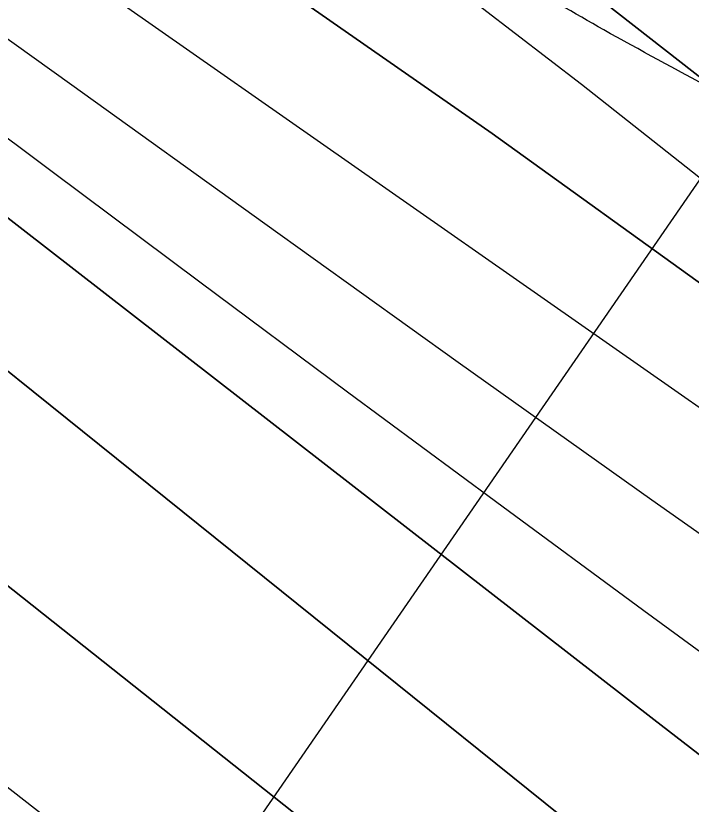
# Model space of a CAD drawing. Extents: x 3329297 to 3367176, y 649250 to 674653.
# Drawn here: x 3339770.6 to 3339953.1, y 668940.1 to 669153.1 of the extents above; entities that cross this region are included whole.
import ezdxf

# ---------------------------------------------------------------- set-up
doc = ezdxf.new("R2010")
doc.units = 0
for name, color, linetype in [('V-RIVR-EDGE', 7, 'Continuous'), ('V-RIVR-RANG', 7, 'Continuous'), ('V-TOPO-DPTH', 7, 'Continuous'), ('V-TOPO-MAJR', 7, 'Continuous'), ('V-TOPO-MINR', 7, 'Continuous'), ('V-TOPO-WATR', 7, 'Continuous')]:
    doc.layers.add(name, color=color, linetype=linetype)

msp = doc.modelspace()

# ---------------------------------------------------------------- linework, layer by layer
at = {"layer": 'V-RIVR-EDGE'}
msp.add_spline([(3342816.41, 664076.7), (3342812.76, 664100.73), (3342811.24, 664114.69), (3342810.49, 664125.17), (3342811.67, 664129.43), (3342815.94, 664131.36), (3342822.14, 664130.96), (3342827.58, 664133.66), (3342827.98, 664138.7), (3342825.71, 664163.52), (3342823.01, 664169.35), (3342818.01, 664185.26), (3342816.5, 664200), (3342816.91, 664208.92), (3342818.1, 664220.94), (3342817.34, 664227.14), (3342814.66, 664243.44), (3342809.27, 664257.41), (3342808.51, 664264.01), (3342808.92, 664272.54), (3342814.79, 664296.18), (3342814.82, 664305.49), (3342810.59, 664319.46), (3342799.78, 664338.87), (3342790.88, 664350.14), (3342779.66, 664360.25), (3342778.51, 664365.3), (3342779.3, 664369.17), (3342779.69, 664370.72), (3342785.91, 664376.91), (3342798.35, 664388.13), (3342804.18, 664396.26), (3342807.71, 664410.21), (3342807.34, 664416.8), (3342805.02, 664421.46), (3342805.03, 664424.18), (3342805.05, 664435.04), (3342805.48, 664451.32), (3342803.59, 664468.39), (3342800.14, 664485.46), (3342800.15, 664492.05), (3342800.55, 664495.93), (3342805.6, 664499.41), (3342810.27, 664507.15), (3342811.45, 664513.74), (3342812.65, 664526.54), (3342808.84, 664554.08), (3342808.48, 664564.55), (3342811.98, 664571.52), (3342819.76, 664577.71), (3342825.21, 664588.56), (3342825.62, 664596.7), (3342825.25, 664604.07), (3342821.39, 664610.67), (3342817.54, 664623.86), (3342808.64, 664632.03), (3342807.5, 664639.01), (3342807.51, 664645.61), (3342805.59, 664651.04), (3342795.55, 664667.74), (3342786.28, 664683.28), (3342782.79, 664682.12), (3342779.3, 664685.62), (3342772.36, 664698.82), (3342765.01, 664705.82), (3342757.66, 664715.15), (3342754.96, 664720.97), (3342754.97, 664725.24), (3342756.92, 664729.5), (3342762.36, 664734.91), (3342763.16, 664745.77), (3342759.34, 664768.66), (3342756.66, 664780.69), (3342750.49, 664796.21), (3342738.91, 664818.35), (3342728.88, 664839.31), (3342718.83, 664850.59), (3342704.53, 664870.4), (3342673.21, 664906.93), (3342667.03, 664917.03), (3342662.4, 664928.67), (3342645.77, 664948.1), (3342638.82, 664957.43), (3342632.64, 664969.85), (3342630.72, 664978), (3342626.86, 664984.99), (3342614.87, 664996.66), (3342611.39, 664999.38), (3342609.84, 665001.32), (3342609.85, 665006.36), (3342606.76, 665010.25), (3342597.86, 665020.35), (3342593.22, 665025.41), (3342592.47, 665033.17), (3342590.94, 665044.42), (3342589.42, 665054.5), (3342588.28, 665065.36), (3342585.98, 665077), (3342585.23, 665086.7), (3342585.25, 665096.4), (3342584.88, 665101.05), (3342582.95, 665104.16), (3342580.25, 665109.59), (3342577.16, 665116.97), (3342577.18, 665122.79), (3342577.2, 665131.71), (3342577.22, 665142.56), (3342577.25, 665154.2), (3342576.12, 665167.77), (3342572.7, 665192.99), (3342566.93, 665215.11), (3342563.48, 665229.47), (3342558.85, 665239.95), (3342557.31, 665244.22), (3342555.4, 665255.47), (3342553.11, 665268.66), (3342549.27, 665284.57), (3342541.57, 665307.08), (3342537.34, 665321.83), (3342531.95, 665340.07), (3342533.51, 665343.55), (3342533.53, 665349.76), (3342526.98, 665368.39), (3342525.46, 665379.64), (3342523.54, 665388.18), (3342518.15, 665403.7), (3342515.47, 665416.12), (3342514.34, 665430.86), (3342508.57, 665450.65), (3342503.19, 665470.83), (3342492.38, 665490.63), (3342491.63, 665499.17), (3342490.87, 665508.48), (3342486.28, 665532.92), (3342483.6, 665545.33), (3342477.81, 665557.76), (3342475.93, 665580.26), (3342474.8, 665594.22), (3342470.17, 665605.48), (3342467.87, 665614.4), (3342467.13, 665629.53), (3342466.39, 665643.49), (3342466.82, 665662.1), (3342467.25, 665679.55), (3342463.41, 665695.46), (3342454.93, 665713.71), (3342445.67, 665732.35), (3342448.39, 665735.45), (3342449.55, 665735.05), (3342454.58, 665728.84), (3342456.13, 665730.38), (3342456.13, 665730.77), (3342455.37, 665734.65), (3342442.22, 665750.97), (3342428.7, 665771.56), (3342413.65, 665800.68), (3342398.6, 665832.52), (3342380.47, 665869.41), (3342358.86, 665914.06), (3342350, 665938.51), (3342337.27, 665963.36), (3342312.2, 666021.59), (3342297.17, 666058.47), (3342281.74, 666092.64), (3342274.81, 666112.43), (3342267.5, 666136.11), (3342262.92, 666165.98), (3342261.43, 666190.8), (3342261.45, 666198.56), (3342257.57, 666197.79), (3342255.25, 666199.74), (3342252.93, 666205.17), (3342252.57, 666212.54), (3342252.58, 666219.13), (3342250.29, 666232.71), (3342241.82, 666258.33), (3342236.07, 666285.87), (3342231.81, 666288.99), (3342227.55, 666291.71), (3342219.05, 666302.59), (3342218.67, 666306.86), (3342219.07, 666312.29), (3342210.16, 666314.25), (3342205.13, 666318.91), (3342203.98, 666324.35), (3342203.99, 666330.16), (3342202.08, 666339.09), (3342191.65, 666356.56), (3342180.04, 666369), (3342175.41, 666377.55), (3342164.99, 666396.96), (3342154.58, 666421.81), (3342139.95, 666463.34), (3342130.7, 666487.79), (3342122.99, 666506.43), (3342111.8, 666527.4), (3342098.68, 666554.19), (3342094.83, 666565.83), (3342092.54, 666581.74), (3342088.69, 666594.54), (3342085.25, 666612.78), (3342082.17, 666622.09), (3342072.89, 666631.81), (3342063.22, 666645.41), (3342057.44, 666657.83), (3342049.73, 666678.02), (3342048.22, 666693.14), (3342050.17, 666696.63), (3342050.96, 666704.38), (3342046.71, 666709.05), (3342039.36, 666716.82), (3342032.41, 666729.25), (3342015.81, 666761.09), (3342003.06, 666780.9), (3341996.09, 666786.35), (3341994.95, 666792.55), (3341992.63, 666796.44), (3341982.97, 666811.97), (3341967.13, 666835.28), (3341953.59, 666848.89), (3341946.63, 666857.44), (3341940.45, 666867.92), (3341935.81, 666874.14), (3341919.16, 666884.26), (3341915.69, 666890.09), (3341911.45, 666900.18), (3341899.85, 666913.78), (3341894.82, 666921.16), (3341889.03, 666931.65), (3341869.32, 666956.91), (3341855.01, 666974.78), (3341848.82, 666978.67), (3341839.53, 666986.84), (3341829.09, 667000.44), (3341821.76, 667015.19), (3341819.07, 667024.89), (3341817.15, 667031.1), (3341806.31, 667038.89), (3341788.13, 667056.77), (3341778.46, 667069.98), (3341769.56, 667076.21), (3341762.98, 667079.71), (3341756.02, 667089.04), (3341748.29, 667099.53), (3341738.62, 667112.35), (3341730.89, 667120.12), (3341719.29, 667133.73), (3341714.66, 667143.05), (3341706.55, 667156.64), (3341694.95, 667171.79), (3341682.22, 667198.97), (3341673.73, 667217.22), (3341665.66, 667244.77), (3341658.35, 667270.77), (3341654.5, 667280.86), (3341646.79, 667297.56), (3341633.67, 667325.51), (3341621.31, 667347.26), (3341603.92, 667370.57), (3341601.61, 667379.11), (3341595.05, 667392.31), (3341586.57, 667412.5), (3341578.1, 667435.79), (3341568.43, 667448.22), (3341554.13, 667467.65), (3341537.52, 667492.51), (3341516.66, 667523.97), (3341476.08, 667581.85), (3341429.71, 667650.22), (3341398.03, 667697.22), (3341370.98, 667737.23), (3341354.76, 667763.64), (3341343.55, 667778.41), (3341338.9, 667782.3), (3341332.33, 667790.07), (3341325.39, 667805.99), (3341317.65, 667814.15), (3341305.28, 667827.37), (3341300.64, 667833.19), (3341282.89, 667869.69), (3341259.72, 667911.24), (3341224.58, 667969.5), (3341190.57, 668018.45), (3341159.67, 668067), (3341126.02, 668105.48), (3341085.81, 668151.72), (3341034.77, 668213.12), (3340998.8, 668250.83), (3340967.07, 668282.32), (3340929.92, 668312.66), (3340887.35, 668349.99), (3340852.52, 668378), (3340818.08, 668406.01), (3340783.64, 668439.06), (3340747.67, 668475.99), (3340722.92, 668504.36), (3340704.36, 668525.73), (3340693.92, 668537.01), (3340680.75, 668543.24), (3340672.61, 668546.75), (3340664.48, 668552.59), (3340650.93, 668563.48), (3340645.91, 668568.92), (3340640.88, 668576.69), (3340634.7, 668584.08), (3340619.62, 668601.57), (3340609.54, 668604.69), (3340603.74, 668608.97), (3340599.1, 668614.41), (3340595.62, 668621.01), (3340589.43, 668627.24), (3340567.76, 668645.9), (3340549.95, 668659.13), (3340496.93, 668702.7), (3340430.76, 668760.64), (3340383.93, 668798.76), (3340346.77, 668824.45), (3340316.96, 668845.08), (3340289.86, 668863.37), (3340255.41, 668891.77), (3340209.37, 668936.09), (3340181.13, 668962.92), (3340159.06, 668977.32), (3340134.29, 668996.39), (3340120.75, 669009.22), (3340113.4, 669017.77), (3340109.92, 669023.59), (3340107.6, 669025.92), (3340099.85, 669026.72), (3340094.42, 669027.9), (3340089.39, 669030.24), (3340085.14, 669036.45), (3340084.76, 669043.04), (3340082.06, 669046.15), (3340066.19, 669058.99), (3340051.1, 669071.44), (3340041.8, 669077.66), (3339987.61, 669116.19), (3339929.52, 669149.3), (3339882.28, 669177.34), (3339823.8, 669212), (3339768.82, 669245.87), (3339704.94, 669289.46), (3339659.64, 669320.6), (3339613.98, 669359.49), (3339576.03, 669382.85), (3339562.87, 669392.97), (3339559.39, 669394.53), (3339555.89, 669394.15), (3339553.17, 669389.89), (3339550.84, 669388.73), (3339546.19, 669392.24), (3339540.39, 669395.35), (3339537.28, 669393.03), (3339533.01, 669392.66), (3339518.67, 669398.12), (3339507.83, 669404.74), (3339498.93, 669411.35), (3339490.01, 669411.38), (3339486.53, 669416.04), (3339483.43, 669417.6), (3339473.36, 669420.73), (3339460.58, 669427.74), (3339447.8, 669435.52), (3339435.41, 669443.31), (3339423.8, 669453.42), (3339413.36, 669464.7), (3339407.94, 669471.3), (3339393.62, 669479.48), (3339378.13, 669489.21), (3339357.61, 669502.45), (3339355.67, 669504.78), (3339358.39, 669506.33), (3339359.56, 669509.43), (3339359.18, 669510.98), (3339356.48, 669515.25), (3339347.17, 669516.82), (3339341.34, 669512.57), (3339338.24, 669513.36), (3339320.82, 669525.81), (3339311.15, 669534.75), (3339296.06, 669548.75), (3339293.35, 669550.31), (3339286.37, 669549.16), (3339280.93, 669546.46), (3339277.05, 669546.47), (3339268.14, 669549.98), (3339250.71, 669559.72), (3339229.04, 669575.67), (3339210.84, 669586.97), (3339202.33, 669595.13), (3339200.4, 669599.4), (3339200.02, 669604.83), (3339198.1, 669611.04), (3339183.01, 669622.71), (3339166.35, 669632.45)], degree=3, dxfattribs=at)
at = {"layer": 'V-RIVR-RANG'}
msp.add_line((3340390.91, 669740.15), (3339641.28, 668653.66), dxfattribs=at)
at = {"layer": 'V-TOPO-DPTH'}
for points in [[(3339995.11, 668985.23), (3339942.53, 669022.19), (3339890.15, 669059.43), (3339837.91, 669096.87), (3339785.73, 669134.38), (3339733.48, 669171.8), (3339681.13, 669209.09), (3339628.71, 669246.28), (3339337.85, 669452.12), (3339327.79, 669459.02), (3339317.61, 669465.73), (3339307.24, 669472.15), (3339296.75, 669478.38), (3338690.31, 669826.93), (3338640.07, 669856.27), (3338590.11, 669886.05), (3338540.57, 669916.51), (3338491.3, 669947.43), (3338451.02, 669973.09), (3338422.38, 669991.93), (3338394.12, 670011.3), (3337809.77, 670396.41), (3337744.41, 670430.15)], [(3339995.11, 668985.23), (3339942.53, 669022.19), (3339890.15, 669059.43), (3339837.91, 669096.87), (3339785.73, 669134.38), (3339733.48, 669171.8), (3339681.13, 669209.09), (3339628.71, 669246.28), (3339337.85, 669452.12), (3339327.79, 669459.02), (3339317.61, 669465.73), (3339307.24, 669472.15), (3339296.75, 669478.38), (3338690.31, 669826.93), (3338640.07, 669856.27), (3338590.11, 669886.05), (3338540.57, 669916.51), (3338491.3, 669947.43), (3338451.02, 669973.09), (3338422.38, 669991.93), (3338394.12, 670011.3), (3337809.77, 670396.41), (3337744.41, 670430.15)], [(3337597.27, 670400.41), (3338359.19, 669931.85), (3338382.82, 669918.55), (3338406.55, 669905.42), (3338555.68, 669823.89), (3338654.09, 669770.2), (3338752.55, 669716.62), (3338851.11, 669663.2), (3338949.72, 669609.89), (3339228.18, 669459.64), (3339259.07, 669442.39), (3339289.59, 669424.55), (3339319.58, 669405.82), (3339349.22, 669386.5), (3339378.32, 669366.37), (3339407.06, 669345.77), (3339435.27, 669324.43), (3339463.12, 669302.61), (3340199.09, 668710.86)], [(3337597.27, 670400.41), (3338359.19, 669931.85), (3338382.82, 669918.55), (3338406.55, 669905.42), (3338555.68, 669823.89), (3338654.09, 669770.2), (3338752.55, 669716.62), (3338851.11, 669663.2), (3338949.72, 669609.89), (3339228.18, 669459.64), (3339259.07, 669442.39), (3339289.59, 669424.55), (3339319.58, 669405.82), (3339349.22, 669386.5), (3339378.32, 669366.37), (3339407.06, 669345.77), (3339435.27, 669324.43), (3339463.12, 669302.61), (3340199.09, 668710.86)], [(3339970.01, 668837.59), (3339864.81, 668922.64), (3339758.8, 669006.65), (3339651.56, 669089.09), (3339543.5, 669170.48), (3339274.97, 669369.67), (3339266.37, 669375.86), (3339257.67, 669381.9), (3339248.81, 669387.7), (3339239.84, 669393.33), (3339131.25, 669459.53), (3339067.68, 669497.76), (3339003.81, 669535.48), (3338939.5, 669572.43), (3338874.89, 669608.88), (3338421.17, 669861.27), (3338383.92, 669882.19), (3338346.78, 669903.33), (3338309.83, 669924.78), (3338272.99, 669946.43), (3337574.8, 670391.47)], [(3337574.8, 670391.47), (3338272.99, 669946.43), (3338309.83, 669924.78), (3338346.78, 669903.33), (3338383.92, 669882.19), (3338421.17, 669861.27), (3338874.89, 669608.88), (3338939.5, 669572.43), (3339003.81, 669535.48), (3339067.68, 669497.76), (3339131.25, 669459.53), (3339239.84, 669393.33), (3339248.81, 669387.7), (3339257.67, 669381.9), (3339266.37, 669375.86), (3339274.97, 669369.67), (3339543.5, 669170.48), (3339651.56, 669089.09), (3339758.8, 669006.65), (3339864.81, 668922.64), (3339970.01, 668837.59)], [(3338552.91, 670116.2), (3338597.12, 670087.6), (3338641.09, 670058.66), (3338684.71, 670029.19), (3338728.1, 669999.37), (3339312.79, 669592.42), (3339343.81, 669571.05), (3339374.97, 669549.87), (3339406.32, 669528.99), (3339437.81, 669508.32), (3339545.2, 669438.52), (3339577.61, 669417.2), (3339609.86, 669395.64), (3339641.87, 669373.72), (3339673.72, 669351.57), (3339705.28, 669329.01), (3339736.62, 669306.14), (3339767.61, 669282.82), (3339798.37, 669259.18), (3340318.5, 668853.38)], [(3338564.98, 669986.48), (3338946.01, 669743.52), (3339011.05, 669702.2), (3339076.19, 669661.03), (3339141.46, 669620.08), (3339206.83, 669579.28), (3339285.25, 669530.52), (3339311.43, 669514.14), (3339337.55, 669497.66), (3339363.57, 669481.02), (3339389.53, 669464.28), (3339422.97, 669442.58), (3339465.54, 669414.83), (3339508.02, 669386.94), (3339550.38, 669358.87), (3339592.65, 669330.67), (3339657.32, 669287.32), (3339718.13, 669246.27), (3339778.77, 669204.96), (3339839.15, 669163.26), (3339899.35, 669121.31), (3339958.85, 669078.43)], [(3339958.85, 669078.43), (3339899.35, 669121.31), (3339839.15, 669163.26), (3339778.77, 669204.96), (3339718.13, 669246.27), (3339657.32, 669287.32), (3339592.65, 669330.67), (3339550.38, 669358.87), (3339508.02, 669386.94), (3339465.54, 669414.83), (3339422.97, 669442.58), (3339389.53, 669464.28), (3339363.57, 669481.02), (3339337.55, 669497.66), (3339311.43, 669514.14), (3339285.25, 669530.52), (3339206.83, 669579.28), (3339141.46, 669620.08), (3339076.19, 669661.03), (3339011.05, 669702.2), (3338946.01, 669743.52), (3338564.98, 669986.48)], [(3338536.17, 669870.86), (3338577.56, 669848.94), (3338619.02, 669827.17), (3338715.01, 669777.08), (3338804.36, 669730.06), (3338893.49, 669682.64), (3338982.3, 669634.61), (3339070.89, 669586.18), (3339301.46, 669459.1), (3339305.86, 669456.53), (3339310.18, 669453.84), (3339314.36, 669450.94), (3339318.46, 669447.91), (3339943.03, 668962.93), (3339968.76, 668943.06)], [(3339968.76, 668943.06), (3339943.03, 668962.93), (3339318.46, 669447.91), (3339314.36, 669450.94), (3339310.18, 669453.84), (3339305.86, 669456.53), (3339301.46, 669459.1), (3339070.89, 669586.18), (3338982.3, 669634.61), (3338893.49, 669682.64), (3338804.36, 669730.06), (3338715.01, 669777.08), (3338619.02, 669827.17), (3338577.56, 669848.94), (3338536.17, 669870.86)]]:
    msp.add_lwpolyline(points, dxfattribs=at)
at = {"layer": 'V-TOPO-MAJR'}
msp.add_lwpolyline([(3339839, 668889.46), (3339753.82, 668955.91), (3339668.6, 669022.32), (3339583.36, 669088.7), (3339361.13, 669261.67), (3339340.59, 669277.31), (3339319.85, 669292.66), (3339298.79, 669307.58), (3339277.52, 669322.21), (3339255.97, 669336.42), (3339234.24, 669350.35), (3339212.26, 669363.88), (3339190.11, 669377.14), (3338513.56, 669773.48)], dxfattribs=at)
at = {"layer": 'V-TOPO-MINR'}
for points in [[(3339995.11, 668985.23), (3339942.53, 669022.19), (3339890.15, 669059.43), (3339837.91, 669096.87), (3339785.73, 669134.38), (3339733.48, 669171.8), (3339681.13, 669209.09), (3339628.71, 669246.28), (3339337.85, 669452.12), (3339327.79, 669459.02), (3339317.61, 669465.73), (3339307.24, 669472.15), (3339296.75, 669478.38), (3338690.31, 669826.93), (3338640.07, 669856.27), (3338590.11, 669886.05), (3338540.57, 669916.51), (3338491.3, 669947.43), (3338451.02, 669973.09), (3338422.38, 669991.93), (3338394.12, 670011.3), (3337809.77, 670396.41), (3337744.41, 670430.15)], [(3340199.09, 668710.86), (3339463.12, 669302.61), (3339435.27, 669324.43), (3339407.06, 669345.77), (3339378.32, 669366.37), (3339349.22, 669386.5), (3339319.58, 669405.82), (3339289.59, 669424.55), (3339259.07, 669442.39), (3339228.18, 669459.64), (3338949.72, 669609.89), (3338851.11, 669663.2), (3338752.55, 669716.62), (3338654.09, 669770.2), (3338555.68, 669823.89), (3338406.55, 669905.42), (3338382.82, 669918.55), (3338359.19, 669931.85), (3337597.27, 670400.41)], [(3339970.01, 668837.59), (3339864.81, 668922.64), (3339758.8, 669006.65), (3339651.56, 669089.09), (3339543.5, 669170.48), (3339274.97, 669369.67), (3339266.37, 669375.86), (3339257.67, 669381.9), (3339248.81, 669387.7), (3339239.84, 669393.33), (3339131.25, 669459.53), (3339067.68, 669497.76), (3339003.81, 669535.48), (3338939.5, 669572.43), (3338874.89, 669608.88), (3338421.17, 669861.27), (3338383.92, 669882.19), (3338346.78, 669903.33), (3338309.83, 669924.78), (3338272.99, 669946.43), (3337574.8, 670391.47)], [(3340318.5, 668853.38), (3339798.37, 669259.18), (3339767.61, 669282.82), (3339736.62, 669306.14), (3339705.28, 669329.01), (3339673.72, 669351.57), (3339641.87, 669373.72), (3339609.86, 669395.64), (3339577.61, 669417.2), (3339545.2, 669438.52), (3339437.81, 669508.32), (3339406.32, 669528.99), (3339374.97, 669549.87), (3339343.81, 669571.05), (3339312.79, 669592.42), (3338728.1, 669999.37), (3338684.71, 670029.19), (3338641.09, 670058.66), (3338597.12, 670087.6), (3338552.91, 670116.2)], [(3339984.04, 669027.16), (3339922.7, 669070.04), (3339861.34, 669112.92), (3339799.99, 669155.8), (3339738.64, 669198.67), (3339677.14, 669241.33), (3339615.45, 669283.71), (3339553.46, 669325.66), (3339491.28, 669367.32), (3339356.85, 669456.72), (3339340.94, 669467.16), (3339324.95, 669477.48), (3339308.84, 669487.61), (3339292.65, 669497.62), (3339097.06, 669616.93), (3338983.19, 669686.78), (3338869.56, 669757.01), (3338756.27, 669827.8), (3338643.23, 669898.98), (3338433.1, 670032)], [(3339980.52, 668962.92), (3339940.32, 668992.28), (3339900.26, 669021.83), (3339860.24, 669051.44), (3339820.31, 669081.16), (3339780.43, 669110.95), (3339328.01, 669449.82), (3339320.99, 669454.85), (3339313.83, 669459.69), (3339306.49, 669464.23), (3339299.01, 669468.57), (3338617.7, 669845.41), (3338586.7, 669862.43), (3338555.62, 669879.33)], [(3339968.76, 668943.06), (3339943.03, 668962.93), (3339318.46, 669447.91), (3339314.36, 669450.94), (3339310.18, 669453.84), (3339305.86, 669456.53), (3339301.46, 669459.1), (3339070.89, 669586.18), (3338982.3, 669634.61), (3338893.49, 669682.64), (3338804.36, 669730.06), (3338715.01, 669777.08), (3338619.02, 669827.17), (3338577.56, 669848.94), (3338536.17, 669870.86)], [(3339967.59, 669099.66), (3339923.46, 669134.57), (3339878.86, 669168.87), (3339833.59, 669202.28), (3339787.87, 669235.08), (3339741.58, 669267.09), (3339694.98, 669298.65), (3339647.94, 669329.53), (3339600.59, 669359.95), (3339442.66, 669459.8), (3339427.27, 669469.52), (3339411.88, 669479.24), (3339396.48, 669488.94), (3339381.08, 669498.63), (3339365.66, 669508.31), (3339350.24, 669517.97)]]:
    msp.add_lwpolyline(points, dxfattribs=at)
at = {"layer": 'V-TOPO-WATR'}
msp.add_lwpolyline([(3339958.85, 669078.43), (3339899.35, 669121.31), (3339839.15, 669163.26), (3339778.77, 669204.96), (3339718.13, 669246.27), (3339657.32, 669287.32), (3339592.65, 669330.67), (3339550.38, 669358.87), (3339508.02, 669386.94), (3339465.54, 669414.83), (3339422.97, 669442.58), (3339389.53, 669464.28), (3339363.57, 669481.02), (3339337.55, 669497.66), (3339311.43, 669514.14), (3339285.25, 669530.52), (3339206.83, 669579.28), (3339141.46, 669620.08), (3339076.19, 669661.03), (3339011.05, 669702.2), (3338946.01, 669743.52), (3338564.98, 669986.48)], dxfattribs=at)

doc.saveas('drawing.dxf')
